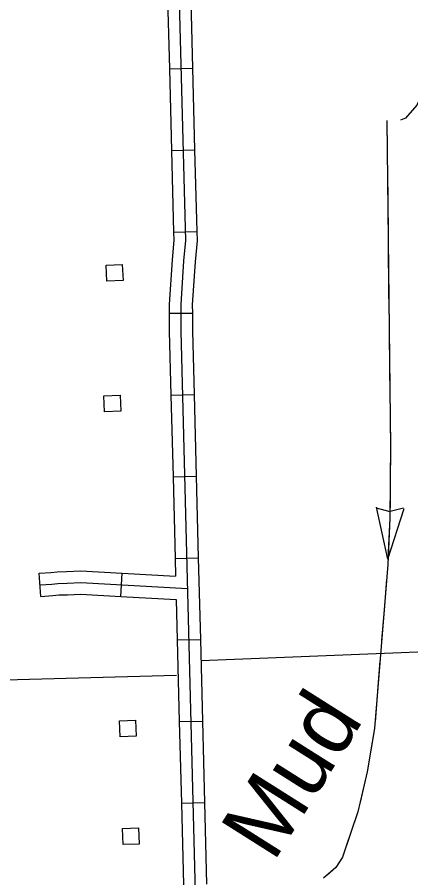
# Model space of a CAD drawing. Extents: x 1671357 to 13005564, y 567358 to 14261451.
# Drawn here: x 12758325.89 to 12758330.71, y 14259895.34 to 14259905.88 of the extents above; entities that cross this region are included whole.
import ezdxf

# ---------------------------------------------------------------- set-up
doc = ezdxf.new("R2010")
doc.units = 0
for name, color, linetype in [('32', 7, 'Continuous'), ('35', 7, 'Continuous'), ('43', 7, 'Continuous'), ('5', 7, 'Continuous'), ('56', 7, 'Continuous')]:
    doc.layers.add(name, color=color, linetype=linetype)

msp = doc.modelspace()

# ---------------------------------------------------------------- linework, layer by layer
at = {"layer": '32'}
for p, q in [((12758327.754, 14259905.247), (12758328.038, 14259905.255)), ((12758327.78, 14259904.248), (12758328.064, 14259904.255)), ((12758327.806, 14259903.248), (12758328.09, 14259903.255)), ((12758327.752, 14259902.253), (12758328.036, 14259902.255)), ((12758327.773, 14259901.25), (12758328.057, 14259901.257)), ((12758327.799, 14259900.25), (12758328.083, 14259900.258)), ((12758327.824, 14259899.251), (12758328.109, 14259899.258)), ((12758326.179, 14259898.784), (12758326.161, 14259899.068)), ((12758327.16, 14259898.784), (12758327.176, 14259899.068)), ((12758327.85, 14259898.251), (12758328.134, 14259898.258)), ((12758327.876, 14259897.251), (12758328.16, 14259897.258)), ((12758327.901, 14259896.251), (12758328.185, 14259896.258))]:
    msp.add_line(p, q, dxfattribs=at)
for points in [[(12758327.795, 14259909.25), (12758327.823, 14259908.074), (12758327.951, 14259903.146), (12758327.929, 14259902.896), (12758327.893, 14259902.359), (12758327.895, 14259902.036), (12758328.129, 14259892.909)], [(12758327.728, 14259906.247), (12758327.754, 14259905.247)], [(12758328.012, 14259906.255), (12758328.038, 14259905.255)], [(12758327.754, 14259905.247), (12758327.78, 14259904.248)], [(12758328.038, 14259905.255), (12758328.064, 14259904.255)], [(12758327.78, 14259904.248), (12758327.806, 14259903.248)], [(12758328.064, 14259904.255), (12758328.09, 14259903.255)], [(12758327.806, 14259903.248), (12758327.809, 14259903.15), (12758327.787, 14259902.907), (12758327.751, 14259902.363), (12758327.752, 14259902.253)], [(12758328.09, 14259903.255), (12758328.093, 14259903.141), (12758328.071, 14259902.885), (12758328.035, 14259902.355), (12758328.036, 14259902.255)], [(12758327.752, 14259902.253), (12758327.753, 14259902.034), (12758327.773, 14259901.25)], [(12758328.036, 14259902.255), (12758328.037, 14259902.038), (12758328.057, 14259901.257)], [(12758328.057, 14259901.257), (12758328.083, 14259900.258)], [(12758327.773, 14259901.25), (12758327.799, 14259900.25)], [(12758327.799, 14259900.25), (12758327.824, 14259899.251)], [(12758328.083, 14259900.258), (12758328.109, 14259899.258)], [(12758328.109, 14259899.258), (12758328.134, 14259898.258)], [(12758327.824, 14259899.251), (12758327.83, 14259899.031)], [(12758326.161, 14259899.068), (12758326.301, 14259899.077), (12758326.38, 14259899.086), (12758326.496, 14259899.088), (12758326.67, 14259899.097), (12758327.176, 14259899.068)], [(12758327.176, 14259899.068), (12758327.83, 14259899.031)], [(12758326.17, 14259898.926), (12758326.314, 14259898.935), (12758326.389, 14259898.944), (12758326.501, 14259898.946), (12758326.669, 14259898.955), (12758327.976, 14259898.88)], [(12758326.179, 14259898.784), (12758326.326, 14259898.794), (12758326.399, 14259898.802), (12758326.506, 14259898.804), (12758326.669, 14259898.812), (12758327.16, 14259898.784)], [(12758327.16, 14259898.784), (12758327.837, 14259898.746)], [(12758327.837, 14259898.746), (12758327.85, 14259898.251)], [(12758327.85, 14259898.251), (12758327.876, 14259897.251)], [(12758328.134, 14259898.258), (12758328.16, 14259897.258)], [(12758327.876, 14259897.251), (12758327.901, 14259896.251)], [(12758328.16, 14259897.258), (12758328.185, 14259896.258)], [(12758327.901, 14259896.251), (12758327.927, 14259895.251)], [(12758328.185, 14259896.258), (12758328.211, 14259895.259)]]:
    msp.add_lwpolyline(points, dxfattribs=at)
at = {"layer": '35'}
msp.add_lwpolyline([(12758332.837, 14259906.846), (12758332.641, 14259906.681), (12758332.456, 14259906.607), (12758332.421, 14259906.581), (12758332.373, 14259906.52), (12758332.313, 14259906.359), (12758332.254, 14259906.139), (12758332.232, 14259906.088), (12758332.171, 14259906.01), (12758332.124, 14259905.993), (12758331.873, 14259906.007), (12758331.682, 14259906.073), (12758331.507, 14259906.003), (12758331.474, 14259905.969), (12758331.378, 14259905.91), (12758331.128, 14259905.518), (12758330.956, 14259905.131), (12758330.87, 14259904.977), (12758330.784, 14259904.803), (12758330.647, 14259904.645), (12758330.585, 14259904.618)], dxfattribs=at)
at = {"layer": '43'}
for p, q in [((12758330.288, 14259899.869), (12758330.455, 14259899.824)), ((12758330.432, 14259899.241), (12758330.293, 14259899.876)), ((12758330.432, 14259899.241), (12758330.63, 14259899.86)), ((12758330.624, 14259899.867), (12758330.457, 14259899.824))]:
    msp.add_line(p, q, dxfattribs=at)
for points in [[(12758330.419, 14259904.616), (12758330.461, 14259900.603), (12758330.455, 14259899.742), (12758330.429, 14259899.177), (12758330.268, 14259897.167), (12758330.175, 14259896.635), (12758330.063, 14259896.147), (12758329.875, 14259895.59), (12758329.792, 14259895.464), (12758329.644, 14259895.333)], [(12758330.419, 14259904.616), (12758330.423, 14259904.241)], [(12758330.425, 14259903.991), (12758330.433, 14259903.241)], [(12758330.436, 14259902.991), (12758330.444, 14259902.241)], [(12758330.446, 14259901.991), (12758330.454, 14259901.241)], [(12758330.457, 14259900.991), (12758330.461, 14259900.603), (12758330.458, 14259900.241)], [(12758330.457, 14259899.991), (12758330.455, 14259899.742), (12758330.432, 14259899.241)], [(12758330.414, 14259898.992), (12758330.384, 14259898.618)], [(12758330.384, 14259898.618), (12758330.354, 14259898.244)], [(12758330.334, 14259897.995), (12758330.274, 14259897.247)], [(12758330.239, 14259897), (12758330.175, 14259896.635), (12758330.09, 14259896.265)], [(12758330.021, 14259896.025), (12758329.875, 14259895.59), (12758329.792, 14259895.464), (12758329.687, 14259895.371)]]:
    msp.add_lwpolyline(points, dxfattribs=at)
at = {"layer": '5'}
for points in [[(12758333.141, 14259898.196), (12758328.142, 14259897.995)], [(12758327.843, 14259897.815), (12758317.941, 14259897.546), (12758315.568, 14259897.469)]]:
    msp.add_lwpolyline(points, dxfattribs=at)
at = {"layer": '56'}
for points in [[(12758326.989, 14259902.647), (12758326.981, 14259902.844), (12758327.178, 14259902.853), (12758327.187, 14259902.656)], [(12758326.961, 14259901.046), (12758326.952, 14259901.243), (12758327.15, 14259901.251), (12758327.158, 14259901.054)], [(12758327.151, 14259897.064), (12758327.143, 14259897.261), (12758327.34, 14259897.269), (12758327.349, 14259897.072)], [(12758327.187, 14259895.743), (12758327.179, 14259895.94), (12758327.377, 14259895.948), (12758327.385, 14259895.751)]]:
    msp.add_lwpolyline(points, close=True, dxfattribs=at)

# ---------------------------------------------------------------- texts
at = {"layer": '43'}
msp.add_text('Mud', height=0.8001, rotation=57.7071, dxfattribs=at).set_placement((12758329.028, 14259895.516))

doc.saveas('drawing.dxf')
